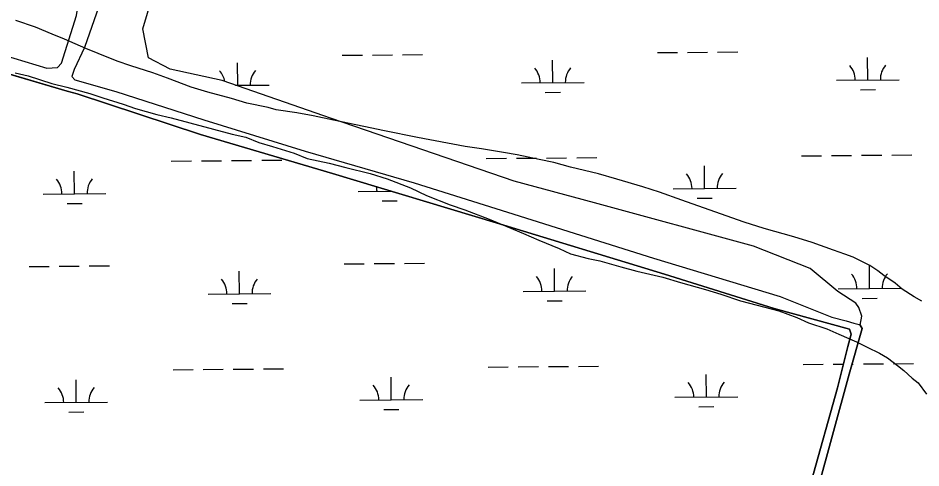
# Model space of a CAD drawing. Extents: x 3567028 to 3605064, y 510945 to 536587.
# Drawn here: x 3590098 to 3591537, y 532286 to 533004 of the extents above; entities that cross this region are included whole.
import ezdxf

# ---------------------------------------------------------------- set-up
doc = ezdxf.new("R2010")
doc.units = 0
for name, color, linetype in [('V-SITE-VEGE', 7, 'Continuous'), ('V-TOPO-SHOR', 7, 'Continuous'), ('V-WETL-SWMP', 7, 'Continuous')]:
    doc.layers.add(name, color=color, linetype=linetype)

msp = doc.modelspace()

# ---------------------------------------------------------------- linework, layer by layer
at = {"layer": 'V-SITE-VEGE'}
for p, q in [((3590126, 532989.1), (3590094.8, 532999.6)), ((3590152.4, 532977.8), (3590126, 532989.1)), ((3590172.2, 532970.2), (3590152.4, 532977.8)), ((3590206.2, 532955), (3590172.2, 532970.2)), ((3590226, 532947.4), (3590206.2, 532955)), ((3590256.2, 532935.1), (3590226, 532947.4)), ((3590277.9, 532927.5), (3590256.2, 532935.1)), ((3590312.8, 532916.1), (3590277.9, 532927.5)), ((3590093.7, 532916.5), (3590114.5, 532911.7)), ((3590114.5, 532911.7), (3590152.3, 532899.4)), ((3590336.4, 532907.6), (3590312.8, 532916.1)), ((3590374.2, 532893.3), (3590336.4, 532907.6)), ((3590152.3, 532899.4), (3590175.9, 532893.7)), ((3590175.9, 532893.7), (3590212.7, 532883.2)), ((3590400.6, 532885.7), (3590374.2, 532893.3)), ((3590212.7, 532883.2), (3590233.4, 532876.6)), ((3590438.4, 532875.3), (3590400.6, 532885.7)), ((3590233.4, 532876.6), (3590265.5, 532866.1)), ((3590265.5, 532866.1), (3590285.3, 532859.5)), ((3590462.9, 532867.7), (3590438.4, 532875.3)), ((3590496.9, 532861), (3590462.9, 532867.7)), ((3590285.3, 532859.5), (3590319.3, 532850)), ((3590319.3, 532850), (3590342, 532844.3)), ((3590509.2, 532857.2), (3590496.9, 532861)), ((3590542.2, 532852.4), (3590509.2, 532857.2)), ((3590568.6, 532847.6), (3590542.2, 532852.4)), ((3590342, 532844.3), (3590439.2, 532818.6)), ((3590600.7, 532841), (3590568.6, 532847.6)), ((3590648.9, 532830.5), (3590600.7, 532841)), ((3590681.9, 532823.8), (3590648.9, 532830.5)), ((3590734.8, 532813.4), (3590681.9, 532823.8)), ((3590439.2, 532818.6), (3590460.9, 532813.8)), ((3590460.9, 532813.8), (3590481.7, 532805.3)), ((3590810.3, 532799.1), (3590734.8, 532813.4)), ((3590481.7, 532805.3), (3590503.4, 532798.7)), ((3590503.4, 532798.7), (3590538.3, 532788.2)), ((3590836.7, 532795.2), (3590810.3, 532799.1)), ((3590871.7, 532789.5), (3590836.7, 532795.2)), ((3590538.3, 532788.2), (3590559.1, 532779.7)), ((3590559.1, 532779.7), (3590594, 532772.1)), ((3590893.4, 532785.7), (3590871.7, 532789.5)), ((3590928.3, 532778.1), (3590893.4, 532785.7)), ((3590951.9, 532773.3), (3590928.3, 532778.1)), ((3590594, 532772.1), (3590620.4, 532765.4)), ((3590620.4, 532765.4), (3590659.1, 532755.9)), ((3590978.4, 532765.7), (3590951.9, 532773.3)), ((3591022.7, 532755.2), (3590978.4, 532765.7)), ((3590659.1, 532755.9), (3590686.5, 532747.3)), ((3591052, 532746.7), (3591022.7, 532755.2)), ((3590686.5, 532747.3), (3590723.3, 532733.1)), ((3591093.5, 532734.3), (3591052, 532746.7)), ((3590723.3, 532733.1), (3590748.8, 532720.8)), ((3590748.8, 532720.8), (3590786.5, 532705.6)), ((3591119.9, 532725.8), (3591093.5, 532734.3)), ((3591155.8, 532713.5), (3591119.9, 532725.8)), ((3590786.5, 532705.6), (3590810.1, 532698)), ((3591181.3, 532704), (3591155.8, 532713.5)), ((3590810.1, 532698), (3590848.8, 532682.8)), ((3591254.9, 532678.3), (3591181.3, 532704)), ((3590848.8, 532682.8), (3590877.1, 532671.5)), ((3591287, 532667.9), (3591254.9, 532678.3)), ((3590877.1, 532671.5), (3590903.6, 532660.1)), ((3591334.2, 532654.6), (3591287, 532667.9)), ((3590903.6, 532660.1), (3590928.1, 532649.6)), ((3590928.1, 532649.6), (3590960.2, 532636.4)), ((3591363.4, 532646), (3591334.2, 532654.6)), ((3590960.2, 532636.4), (3590978.1, 532627.8)), ((3591397.4, 532633.7), (3591363.4, 532646)), ((3591415.4, 532627.1), (3591397.4, 532633.7)), ((3590978.1, 532627.8), (3591006.4, 532620.2)), ((3591006.4, 532620.2), (3591025.3, 532616.4)), ((3591428.6, 532622.3), (3591415.4, 532627.1)), ((3591455, 532609.1), (3591428.6, 532622.3)), ((3591025.3, 532616.4), (3591058.3, 532606.9)), ((3591058.3, 532606.9), (3591083.8, 532600.3)), ((3591468.2, 532600.5), (3591455, 532609.1)), ((3591083.8, 532600.3), (3591125.4, 532590.7)), ((3591125.4, 532590.7), (3591153.7, 532582.2)), ((3591477.6, 532593), (3591468.2, 532600.5)), ((3591495.5, 532580.7), (3591477.6, 532593)), ((3591153.7, 532582.2), (3591193.3, 532570.8)), ((3591506.9, 532571.2), (3591495.5, 532580.7)), ((3591193.3, 532570.8), (3591217.9, 532563.2)), ((3591217.9, 532563.2), (3591249, 532552.8)), ((3591525.7, 532558.9), (3591506.9, 532571.2)), ((3591249, 532552.8), (3591300, 532539.4)), ((3591538, 532552.2), (3591525.7, 532558.9)), ((3591300, 532539.4), (3591310.4, 532536.6)), ((3591310.4, 532536.6), (3591338.7, 532526.2)), ((3591338.7, 532526.2), (3591357.6, 532517.6)), ((3591357.6, 532517.6), (3591386.8, 532508.1)), ((3591386.8, 532508.1), (3591405.7, 532499.6)), ((3591405.7, 532499.6), (3591434, 532487.3)), ((3591434, 532487.3), (3591451, 532478.7)), ((3591451, 532478.7), (3591470.8, 532469.3)), ((3591470.8, 532469.3), (3591483.1, 532461.7)), ((3591483.1, 532461.7), (3591499.1, 532449.4)), ((3591499.1, 532449.4), (3591509.5, 532441.8)), ((3591509.5, 532441.8), (3591522.7, 532429.5)), ((3591522.7, 532429.5), (3591532.1, 532421.9)), ((3591532.1, 532421.9), (3591545.3, 532404))]:
    msp.add_line(p, q, dxfattribs=at)
at = {"layer": 'V-TOPO-SHOR'}
for points in [[(3590055.7, 532950.3), (3590144.3, 532923.9), (3590161.1, 532924.9), (3590167.5, 532931.7), (3590191.6, 533007.8), (3590197.3, 533044.6), (3590215.2, 533091.6), (3590241.7, 533155.1), (3590266.2, 533249.3), (3590273.4, 533286.7), (3590281.1, 533317.2), (3590290, 533340.7), (3590306.5, 533360.5), (3590331.4, 533381.5), (3590368.7, 533398.1), (3590397.6, 533411.3), (3590411, 533420.1), (3590422.6, 533437.9), (3590423.5, 533448.4), (3590420.4, 533462.4), (3590417.1, 533470.1)], [(3590227.1, 533022.3), (3590203.9, 532956.6), (3590187.7, 532921.5), (3590184, 532910.4), (3590188.8, 532905.4), (3590253.8, 532886.5), (3590394.2, 532841.3), (3590555.5, 532791.6), (3590729.2, 532740.8), (3590877.9, 532694.1), (3591110.4, 532621), (3591312.5, 532559.8), (3591394.6, 532526.6), (3591417.5, 532521.1), (3591429.9, 532517.4), (3591438.2, 532515.1), (3591439.6, 532513.7), (3591443, 532508.7), (3591422.4, 532436), (3591370.6, 532247)], [(3591362, 532263.9), (3591403.8, 532414.1), (3591420, 532480), (3591425.3, 532499.4), (3591422.7, 532507.8), (3591302.9, 532540.6), (3591127.9, 532595.5), (3590860.1, 532677.1), (3590599.2, 532755.7), (3590388.8, 532817.8), (3590192.4, 532883), (3590176.5, 532886.9), (3589989.6, 532942.1)]]:
    msp.add_lwpolyline(points, dxfattribs=at)
at = {"layer": 'V-WETL-SWMP'}
for p, q in [((3590297.2, 532986.6), (3590347.4, 533154.8)), ((3590306, 532940.1), (3590297.2, 532986.6)), ((3590340.5, 532922.2), (3590306, 532940.1)), ((3590614.8, 532944.3), (3590646.8, 532944.6)), ((3590662.8, 532944.7), (3590694.8, 532945)), ((3590710.8, 532945.1), (3590742.8, 532945.4)), ((3590950.1, 532900.7), (3590949.8, 532936.7)), ((3591116.7, 532948.5), (3591148.7, 532948.8)), ((3591164.7, 532948.9), (3591196.7, 532949.2)), ((3591212.7, 532949.3), (3591244.7, 532949.6)), ((3591451.9, 532904.9), (3591451.6, 532940.9)), ((3590423.4, 532903.9), (3590340.5, 532922.2)), ((3590448.2, 532896.5), (3590447.9, 532932.5)), ((3590597.8, 532843.6), (3590423.4, 532903.9)), ((3590444.9, 532896.4), (3590498.2, 532896.9)), ((3590900.1, 532900.3), (3591000.1, 532901.1)), ((3591401.9, 532904.5), (3591501.9, 532905.4)), ((3590938.2, 532885.2), (3590962.2, 532885.4)), ((3591440.1, 532889.4), (3591464.1, 532889.6)), ((3590888.7, 532743.5), (3590597.8, 532843.6)), ((3590844.2, 532779.7), (3590876.2, 532780)), ((3590892.2, 532780.1), (3590924.2, 532780.4)), ((3590940.2, 532780.5), (3590972.2, 532780.8)), ((3590988.2, 532780.9), (3591020.2, 532781.2)), ((3591346.1, 532784), (3591378.1, 532784.2)), ((3591394.1, 532784.4), (3591426.1, 532784.6)), ((3591442.1, 532784.8), (3591474.1, 532785)), ((3591490.1, 532785.2), (3591522.1, 532785.5)), ((3590342.4, 532775.5), (3590374.4, 532775.8)), ((3590390.4, 532775.9), (3590422.4, 532776.2)), ((3590438.4, 532776.3), (3590470.4, 532776.6)), ((3590486.4, 532776.8), (3590518.4, 532777)), ((3591192, 532731.9), (3591191.7, 532767.9)), ((3590188.2, 532723.5), (3590187.9, 532759.5)), ((3591016.8, 532709.2), (3590888.7, 532743.5)), ((3590138.2, 532723.1), (3590238.2, 532723.9)), ((3590640.1, 532727.3), (3590692.1, 532727.7)), ((3590690.1, 532727.7), (3590690.1, 532728.3)), ((3591142, 532731.5), (3591242, 532732.3)), ((3590176.3, 532708), (3590200.3, 532708.2)), ((3590678.2, 532712.2), (3590702.2, 532712.4)), ((3591270, 532639.9), (3591016.8, 532709.2)), ((3591180.1, 532716.4), (3591204.1, 532716.6)), ((3591360.3, 532604.3), (3591270, 532639.9)), ((3590115.8, 532607.5), (3590147.8, 532607.7)), ((3590163.8, 532607.9), (3590195.8, 532608.1)), ((3590211.8, 532608.3), (3590243.8, 532608.5)), ((3590617.7, 532611.7), (3590649.7, 532612)), ((3590665.7, 532612.1), (3590697.7, 532612.4)), ((3590713.7, 532612.5), (3590745.7, 532612.8)), ((3591454.8, 532572.3), (3591454.4, 532608.3)), ((3590451, 532563.8), (3590450.7, 532599.8)), ((3590952.9, 532568.1), (3590952.6, 532604.1)), ((3591404.3, 532567.6), (3591360.3, 532604.3)), ((3590401, 532563.4), (3590501, 532564.3)), ((3590902.9, 532567.7), (3591002.9, 532568.5)), ((3591432.9, 532549.2), (3591404.3, 532567.6)), ((3591404.8, 532571.9), (3591504.7, 532572.7)), ((3590439.1, 532548.3), (3590463.1, 532548.5)), ((3590941, 532552.5), (3590965, 532552.8)), ((3591437.9, 532542.2), (3591432.9, 532549.2)), ((3591442.9, 532556.7), (3591466.9, 532556.9)), ((3591442.7, 532528.4), (3591437.9, 532542.2)), ((3591439.6, 532513.7), (3591442.7, 532528.4)), ((3591422.5, 532436), (3591443, 532508.7)), ((3591443, 532508.7), (3591439.6, 532513.7)), ((3590847.1, 532447.1), (3590879.1, 532447.4)), ((3590895.1, 532447.5), (3590927.1, 532447.8)), ((3590943.1, 532447.9), (3590975.1, 532448.2)), ((3590991.1, 532448.3), (3591023.1, 532448.6)), ((3591349, 532451.3), (3591381, 532451.6)), ((3591396.9, 532451.8), (3591413.1, 532451.9)), ((3591427, 532452), (3591428.9, 532452)), ((3591444.9, 532452.1), (3591476.9, 532452.4)), ((3591492.9, 532452.5), (3591524.9, 532452.8)), ((3590345.2, 532442.9), (3590377.2, 532443.2)), ((3590393.2, 532443.3), (3590425.2, 532443.6)), ((3590441.2, 532443.7), (3590473.2, 532444)), ((3590489.2, 532444.1), (3590521.2, 532444.4)), ((3591194.8, 532399.3), (3591194.5, 532435.3)), ((3591370.6, 532247), (3591422.5, 532436)), ((3590191, 532390.8), (3590190.7, 532426.8)), ((3590692.9, 532395.1), (3590692.6, 532431.1)), ((3590141, 532390.4), (3590241, 532391.3)), ((3590642.9, 532394.6), (3590742.9, 532395.5)), ((3591144.8, 532398.9), (3591244.8, 532399.7)), ((3590179.1, 532375.3), (3590203.1, 532375.5)), ((3590681, 532379.5), (3590705, 532379.7)), ((3591182.9, 532383.8), (3591206.9, 532384))]:
    msp.add_line(p, q, dxfattribs=at)
msp.add_lwpolyline([(3589993.9, 532940.9), (3590176.5, 532886.9), (3590192.4, 532883), (3590388.8, 532817.8), (3590599.2, 532755.7), (3590860.1, 532677.1), (3591127.9, 532595.5), (3591302.9, 532540.6), (3591422.7, 532507.8), (3591425.3, 532499.4), (3591420, 532480), (3591403.8, 532414.1), (3591362, 532263.9)], dxfattribs=at)
for centre, start, end in [((3590894.8, 532900.7), 359.7115, 41.2552), ((3591005.3, 532901.6), 139.7115, 181.2552), ((3591396.7, 532904.9), 359.7115, 41.2552), ((3591507.2, 532905.9), 139.7115, 181.2552), ((3590392.9, 532896.5), 9.6906, 41.2552), ((3590503.4, 532897.4), 139.7115, 181.2552), ((3591136.7, 532731.9), 359.7115, 41.2552), ((3591247.2, 532732.9), 139.7115, 181.2552), ((3590133, 532723.5), 359.7115, 41.2552), ((3590243.4, 532724.4), 139.7115, 181.2552), ((3590634.9, 532727.7), 359.7115, 11.1768), ((3590897.6, 532568.1), 359.7115, 41.2552), ((3591008.1, 532569), 139.7115, 181.2552), ((3591399.5, 532572.3), 359.7115, 41.2552), ((3591510, 532573.2), 139.7115, 181.2552), ((3590395.8, 532563.9), 359.7115, 41.2552), ((3590506.2, 532564.8), 139.7115, 181.2552), ((3590637.7, 532395.1), 359.7115, 41.2552), ((3590748.1, 532396), 139.7115, 181.2552), ((3591139.5, 532399.3), 359.7115, 41.2552), ((3591250, 532400.2), 139.7115, 181.2552), ((3590135.8, 532390.8), 359.7115, 41.2552), ((3590246.3, 532391.8), 139.7115, 181.2552)]:
    msp.add_arc(centre, 35.2, start, end, dxfattribs=at)

doc.saveas('drawing.dxf')
